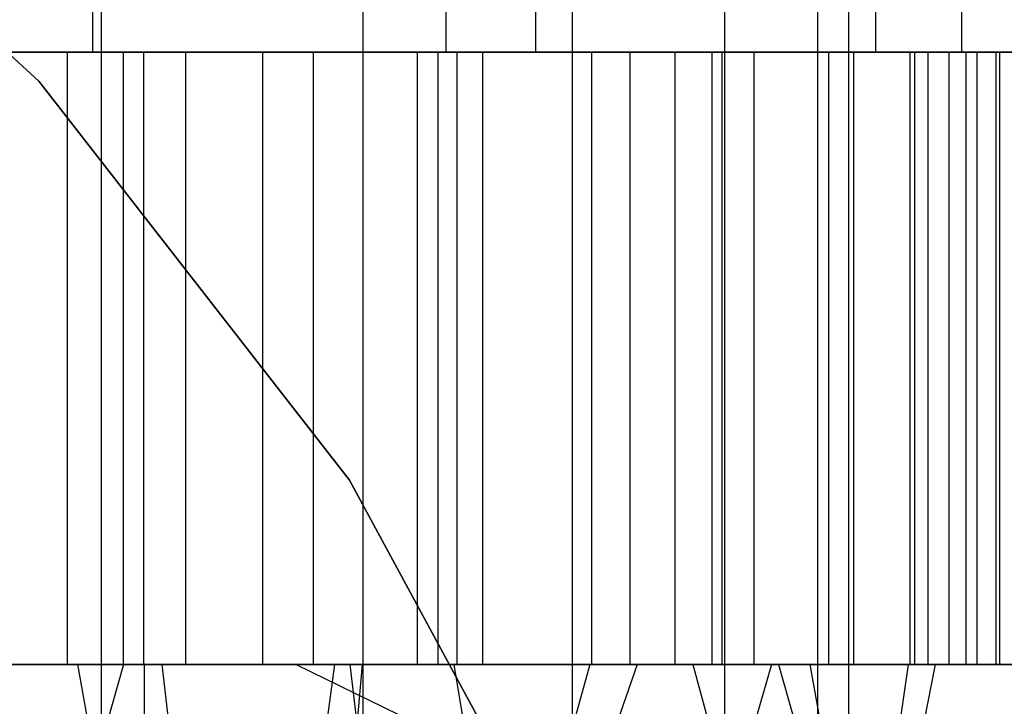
# Model space of a CAD drawing. Extents: x -172 to 172, y -29 to 28.
# Tile 515 of 656: x 3.65 to 5.25, y 19.23 to 20.35. Entities that reach past the tile are written whole.
import ezdxf

# ---------------------------------------------------------------- set-up
doc = ezdxf.new("R2010")
doc.units = 0
doc.header["$LTSCALE"] = 25.4
doc.layers.get('0').update_dxf_attribs({"linetype": 'CONTINUOUS'})

# ---------------------------------------------------------------- blocks, each defined once
blk = doc.blocks.new('RYFLO_AURA_STL')
at = {"color": 0}
for p, q in [((3.7645, 27.7997, -1252.5145), (3.7645, 20.2997, -1252.5145)), ((3.7645, 27.7997, -1252.5145), (3.7645, 20.2997, -1252.5145)), ((4.342, 27.7997, -1234.2419), (4.342, 20.2997, -1234.2419)), ((4.342, 27.7997, -1234.2419), (4.342, 20.2997, -1234.2419)), ((4.4886, 27.7997, -1252.1862), (4.4886, 20.2997, -1252.1862)), ((4.4886, 27.7997, -1252.1862), (4.4886, 20.2997, -1252.1862)), ((5.044, 27.7997, -1234.6154), (5.044, 20.2997, -1234.6154)), ((5.044, 27.7997, -1234.6154), (5.044, 20.2997, -1234.6154)), ((5.1844, 27.7997, -1251.8013), (5.1844, 20.2997, -1251.8013)), ((5.1844, 27.7997, -1251.8013), (5.1844, 20.2997, -1251.8013)), ((3.7787, 22.5, -1246.5244), (3.7787, -22.5, -1246.5244)), ((3.7787, 22.5, -1246.5244), (3.7787, -22.5, -1246.5244)), ((3.7787, 22.5, -1239.9758), (3.7787, -22.5, -1239.9758)), ((3.7787, 22.5, -1239.9758), (3.7787, -22.5, -1239.9758)), ((4.2063, 22.5, -1245.9534), (4.2063, -22.5, -1245.9534)), ((4.2063, 22.5, -1245.9534), (4.2063, -22.5, -1245.9534)), ((4.2063, 22.5, -1240.5469), (4.2063, -22.5, -1240.5469)), ((4.2063, 22.5, -1240.5469), (4.2063, -22.5, -1240.5469)), ((4.5482, 22.5, -1245.3271), (4.5482, -22.5, -1245.3271)), ((4.5482, 22.5, -1245.3271), (4.5482, -22.5, -1245.3271)), ((4.5482, 22.5, -1241.1731), (4.5482, -22.5, -1241.1731)), ((4.5482, 22.5, -1241.1731), (4.5482, -22.5, -1241.1731)), ((4.7975, 22.5, -1244.6588), (4.7975, -22.5, -1244.6588)), ((4.7975, 22.5, -1244.6588), (4.7975, -22.5, -1244.6588)), ((4.7975, 22.5, -1241.8414), (4.7975, -22.5, -1241.8414)), ((4.7975, 22.5, -1241.8414), (4.7975, -22.5, -1241.8414)), ((4.9491, 22.5, -1243.9617), (4.9491, -22.5, -1243.9617)), ((4.9491, 22.5, -1243.9617), (4.9491, -22.5, -1243.9617)), ((4.9491, 22.5, -1242.5386), (4.9491, -22.5, -1242.5386)), ((4.9491, 22.5, -1242.5386), (4.9491, -22.5, -1242.5386)), ((5, 22.5, -1243.2501), (5, -22.5, -1243.2501)), ((5, 22.5, -1243.2501), (5, -22.5, -1243.2501)), ((3.6768, 20.2522, -120), (3.069, 20.8112, -120)), ((3.069, 20.8112, -119), (3.6768, 20.2522, -119)), ((3.069, 20.8112, -119), (3.6768, 20.2522, -119)), ((3.6768, 20.2522, -120), (3.069, 20.8112, -120)), ((3.7645, 20.2997, -1252.5145), (3.0165, 20.2997, -1252.7843)), ((3.7645, 20.2997, -1252.5145), (3.0165, 20.2997, -1252.7843)), ((3.3738, 20.2997, -1239.2277), (3.7237, 20.2997, -1239.5493)), ((3.3738, 20.2997, -1239.2277), (3.7237, 20.2997, -1239.5493)), ((3.3773, 20.2997, -1249.3815), (3.8484, 20.2997, -1249.0973)), ((3.3773, 20.2997, -1249.3815), (3.8484, 20.2997, -1249.0973)), ((3.9171, 20.2997, -1237.4487), (3.4494, 20.2997, -1237.1589)), ((3.9171, 20.2997, -1237.4487), (3.4494, 20.2997, -1237.1589)), ((3.8153, 20.2997, -1246.8564), (3.4735, 20.2997, -1247.1868)), ((3.8153, 20.2997, -1246.8564), (3.4735, 20.2997, -1247.1868)), ((3.6126, 20.2997, -1233.9254), (4.342, 20.2997, -1234.2419)), ((3.6126, 20.2997, -1233.9254), (4.342, 20.2997, -1234.2419)), ((3.7237, 19.2997, -1239.5493), (3.7237, 20.2997, -1239.5493)), ((3.7237, 20.2997, -1239.5493), (4.0432, 20.2997, -1239.9012)), ((3.7237, 19.2997, -1239.5493), (3.7237, 20.2997, -1239.5493)), ((3.7237, 20.2997, -1239.5493), (4.0432, 20.2997, -1239.9012)), ((4.4886, 20.2997, -1252.1862), (3.7645, 20.2997, -1252.5145)), ((4.4886, 20.2997, -1252.1862), (3.7645, 20.2997, -1252.5145)), ((3.8153, 19.2997, -1246.8564), (3.8153, 20.2997, -1246.8564)), ((3.8153, 19.2997, -1246.8564), (3.8153, 20.2997, -1246.8564)), ((4.1258, 20.2997, -1246.4967), (3.8153, 20.2997, -1246.8564)), ((4.1258, 20.2997, -1246.4967), (3.8153, 20.2997, -1246.8564)), ((3.8484, 19.2997, -1249.0973), (3.8484, 20.2997, -1249.0973)), ((3.8484, 20.2997, -1249.0973), (4.2958, 20.2997, -1248.777)), ((3.8484, 19.2997, -1249.0973), (3.8484, 20.2997, -1249.0973)), ((3.8484, 20.2997, -1249.0973), (4.2958, 20.2997, -1248.777)), ((3.9171, 19.2997, -1237.4487), (3.9171, 20.2997, -1237.4487)), ((4.3607, 20.2997, -1237.7743), (3.9171, 20.2997, -1237.4487)), ((3.9171, 19.2997, -1237.4487), (3.9171, 20.2997, -1237.4487)), ((4.3607, 20.2997, -1237.7743), (3.9171, 20.2997, -1237.4487)), ((4.0432, 19.2997, -1239.9012), (4.0432, 20.2997, -1239.9012)), ((4.0432, 20.2997, -1239.9012), (4.3295, 20.2997, -1240.2806)), ((4.0432, 19.2997, -1239.9012), (4.0432, 20.2997, -1239.9012)), ((4.0432, 20.2997, -1239.9012), (4.3295, 20.2997, -1240.2806)), ((4.1258, 19.2997, -1246.4967), (4.1258, 20.2997, -1246.4967)), ((4.1258, 19.2997, -1246.4967), (4.1258, 20.2997, -1246.4967)), ((4.4025, 20.2997, -1246.1102), (4.1258, 20.2997, -1246.4967)), ((4.4025, 20.2997, -1246.1102), (4.1258, 20.2997, -1246.4967)), ((4.2958, 19.2997, -1248.777), (4.2958, 20.2997, -1248.777)), ((4.2958, 20.2997, -1248.777), (4.7166, 20.2997, -1248.4225)), ((4.2958, 19.2997, -1248.777), (4.2958, 20.2997, -1248.777)), ((4.2958, 20.2997, -1248.777), (4.7166, 20.2997, -1248.4225)), ((4.3295, 19.2997, -1240.2806), (4.3295, 20.2997, -1240.2806)), ((4.3295, 20.2997, -1240.2806), (4.5803, 20.2997, -1240.6843)), ((4.3295, 19.2997, -1240.2806), (4.3295, 20.2997, -1240.2806)), ((4.3295, 20.2997, -1240.2806), (4.5803, 20.2997, -1240.6843)), ((4.342, 20.2997, -1234.2419), (5.044, 20.2997, -1234.6154)), ((4.342, 20.2997, -1234.2419), (5.044, 20.2997, -1234.6154)), ((4.3607, 19.2997, -1237.7743), (4.3607, 20.2997, -1237.7743)), ((4.7773, 20.2997, -1238.1338), (4.3607, 20.2997, -1237.7743)), ((4.3607, 19.2997, -1237.7743), (4.3607, 20.2997, -1237.7743)), ((4.7773, 20.2997, -1238.1338), (4.3607, 20.2997, -1237.7743)), ((4.4025, 19.2997, -1246.1102), (4.4025, 20.2997, -1246.1102)), ((4.4025, 19.2997, -1246.1102), (4.4025, 20.2997, -1246.1102)), ((4.6432, 20.2997, -1245.7003), (4.4025, 20.2997, -1246.1102)), ((4.6432, 20.2997, -1245.7003), (4.4025, 20.2997, -1246.1102)), ((5.1844, 20.2997, -1251.8013), (4.4886, 20.2997, -1252.1862)), ((5.1844, 20.2997, -1251.8013), (4.4886, 20.2997, -1252.1862)), ((4.5803, 19.2997, -1240.6843), (4.5803, 20.2997, -1240.6843)), ((4.5803, 20.2997, -1240.6843), (4.7936, 20.2997, -1241.1091)), ((4.5803, 19.2997, -1240.6843), (4.5803, 20.2997, -1240.6843)), ((4.5803, 20.2997, -1240.6843), (4.7936, 20.2997, -1241.1091)), ((4.6432, 19.2997, -1245.7003), (4.6432, 20.2997, -1245.7003)), ((4.6432, 19.2997, -1245.7003), (4.6432, 20.2997, -1245.7003)), ((4.8457, 20.2997, -1245.2704), (4.6432, 20.2997, -1245.7003)), ((4.8457, 20.2997, -1245.2704), (4.6432, 20.2997, -1245.7003)), ((4.7166, 19.2997, -1248.4225), (4.7166, 20.2997, -1248.4225)), ((4.7166, 20.2997, -1248.4225), (5.1083, 20.2997, -1248.036)), ((4.7166, 19.2997, -1248.4225), (4.7166, 20.2997, -1248.4225)), ((4.7166, 20.2997, -1248.4225), (5.1083, 20.2997, -1248.036)), ((4.7773, 19.2997, -1238.1338), (4.7773, 20.2997, -1238.1338)), ((5.1644, 20.2997, -1238.5248), (4.7773, 20.2997, -1238.1338)), ((4.7773, 19.2997, -1238.1338), (4.7773, 20.2997, -1238.1338)), ((5.1644, 20.2997, -1238.5248), (4.7773, 20.2997, -1238.1338)), ((4.7936, 19.2997, -1241.1091), (4.7936, 20.2997, -1241.1091)), ((4.7936, 20.2997, -1241.1091), (4.9676, 20.2997, -1241.5514)), ((4.7936, 19.2997, -1241.1091), (4.7936, 20.2997, -1241.1091)), ((4.7936, 20.2997, -1241.1091), (4.9676, 20.2997, -1241.5514)), ((4.8457, 19.2997, -1245.2704), (4.8457, 20.2997, -1245.2704)), ((4.8457, 19.2997, -1245.2704), (4.8457, 20.2997, -1245.2704)), ((5.0086, 20.2997, -1244.8239), (4.8457, 20.2997, -1245.2704)), ((5.0086, 20.2997, -1244.8239), (4.8457, 20.2997, -1245.2704)), ((4.9676, 19.2997, -1241.5514), (4.9676, 20.2997, -1241.5514)), ((4.9676, 20.2997, -1241.5514), (5.1009, 20.2997, -1242.0076)), ((4.9676, 19.2997, -1241.5514), (4.9676, 20.2997, -1241.5514)), ((4.9676, 20.2997, -1241.5514), (5.1009, 20.2997, -1242.0076)), ((5.0086, 19.2997, -1244.8239), (5.0086, 20.2997, -1244.8239)), ((5.0086, 19.2997, -1244.8239), (5.0086, 20.2997, -1244.8239)), ((5.1304, 20.2997, -1244.3645), (5.0086, 20.2997, -1244.8239)), ((5.1304, 20.2997, -1244.3645), (5.0086, 20.2997, -1244.8239)), ((5.044, 20.2997, -1234.6154), (5.714, 20.2997, -1235.0435)), ((5.044, 20.2997, -1234.6154), (5.714, 20.2997, -1235.0435)), ((5.1009, 19.2997, -1242.0076), (5.1009, 20.2997, -1242.0076)), ((5.1009, 20.2997, -1242.0076), (5.1923, 20.2997, -1242.474)), ((5.1009, 19.2997, -1242.0076), (5.1009, 20.2997, -1242.0076)), ((5.1009, 20.2997, -1242.0076), (5.1923, 20.2997, -1242.474)), ((5.1083, 19.2997, -1248.036), (5.1083, 20.2997, -1248.036)), ((5.1083, 20.2997, -1248.036), (5.4684, 20.2997, -1247.6201)), ((5.1083, 19.2997, -1248.036), (5.1083, 20.2997, -1248.036)), ((5.1083, 20.2997, -1248.036), (5.4684, 20.2997, -1247.6201)), ((5.1304, 19.2997, -1244.3645), (5.1304, 20.2997, -1244.3645)), ((5.1304, 19.2997, -1244.3645), (5.1304, 20.2997, -1244.3645)), ((5.2101, 20.2997, -1243.8959), (5.1304, 20.2997, -1244.3645)), ((5.2101, 20.2997, -1243.8959), (5.1304, 20.2997, -1244.3645)), ((5.1644, 19.2997, -1238.5248), (5.1644, 20.2997, -1238.5248)), ((5.5196, 20.2997, -1238.9449), (5.1644, 20.2997, -1238.5248)), ((5.1644, 19.2997, -1238.5248), (5.1644, 20.2997, -1238.5248)), ((5.5196, 20.2997, -1238.9449), (5.1644, 20.2997, -1238.5248)), ((5.8474, 20.2997, -1251.3623), (5.1844, 20.2997, -1251.8013)), ((5.8474, 20.2997, -1251.3623), (5.1844, 20.2997, -1251.8013)), ((5.1923, 19.2997, -1242.474), (5.1923, 20.2997, -1242.474)), ((5.1923, 20.2997, -1242.474), (5.2412, 20.2997, -1242.9468)), ((5.1923, 19.2997, -1242.474), (5.1923, 20.2997, -1242.474)), ((5.1923, 20.2997, -1242.474), (5.2412, 20.2997, -1242.9468)), ((5.2101, 19.2997, -1243.8959), (5.2101, 20.2997, -1243.8959)), ((5.2101, 19.2997, -1243.8959), (5.2101, 20.2997, -1243.8959)), ((5.2472, 20.2997, -1243.422), (5.2101, 20.2997, -1243.8959)), ((5.2472, 20.2997, -1243.422), (5.2101, 20.2997, -1243.8959)), ((5.2412, 19.2997, -1242.9468), (5.2412, 20.2997, -1242.9468)), ((5.2412, 20.2997, -1242.9468), (5.2472, 20.2997, -1243.422)), ((5.2412, 19.2997, -1242.9468), (5.2412, 20.2997, -1242.9468)), ((5.2412, 20.2997, -1242.9468), (5.2472, 20.2997, -1243.422)), ((5.2472, 19.2997, -1243.422), (5.2472, 20.2997, -1243.422)), ((5.2472, 19.2997, -1243.422), (5.2472, 20.2997, -1243.422)), ((4.1844, 19.6008, -120), (3.6768, 20.2522, -120)), ((3.6768, 20.2522, -119), (4.1844, 19.6008, -119)), ((3.6768, 20.2522, -119), (4.1844, 19.6008, -119)), ((3.6768, 20.2522, -119), (3.6768, 20.2522, -120)), ((4.1844, 19.6008, -120), (3.6768, 20.2522, -120)), ((3.6768, 20.2522, -119), (3.6768, 20.2522, -120)), ((4.5778, 18.8747, -120), (4.1844, 19.6008, -120)), ((4.1844, 19.6008, -119), (4.5778, 18.8747, -119)), ((4.1844, 19.6008, -119), (4.5778, 18.8747, -119)), ((4.1844, 19.6008, -119), (4.1844, 19.6008, -120)), ((4.5778, 18.8747, -120), (4.1844, 19.6008, -120)), ((4.1844, 19.6008, -119), (4.1844, 19.6008, -120)), ((3.7237, 19.2997, -1239.5493), (3.3738, 19.2997, -1239.2277)), ((3.7237, 19.2997, -1239.5493), (3.3738, 19.2997, -1239.2277)), ((3.8484, 19.2997, -1249.0973), (3.3773, 19.2997, -1249.3815)), ((3.8484, 19.2997, -1249.0973), (3.3773, 19.2997, -1249.3815)), ((3.4494, 19.2997, -1237.1589), (3.9171, 19.2997, -1237.4487)), ((3.4494, 19.2997, -1237.1589), (3.9171, 19.2997, -1237.4487)), ((3.4735, 19.2997, -1247.1868), (3.8153, 19.2997, -1246.8564)), ((3.4735, 19.2997, -1247.1868), (3.8153, 19.2997, -1246.8564)), ((4.0432, 19.2997, -1239.9012), (3.7237, 19.2997, -1239.5493)), ((4.0432, 19.2997, -1239.9012), (3.7237, 19.2997, -1239.5493)), ((3.8153, 19.2997, -1246.8564), (4.1258, 19.2997, -1246.4967)), ((3.8153, 19.2997, -1246.8564), (4.1258, 19.2997, -1246.4967)), ((4.2958, 19.2997, -1248.777), (3.8484, 19.2997, -1249.0973)), ((4.2958, 19.2997, -1248.777), (3.8484, 19.2997, -1249.0973)), ((3.9171, 19.2997, -1237.4487), (4.3607, 19.2997, -1237.7743)), ((3.9171, 19.2997, -1237.4487), (4.3607, 19.2997, -1237.7743)), ((4.3295, 19.2997, -1240.2806), (4.0432, 19.2997, -1239.9012)), ((4.3295, 19.2997, -1240.2806), (4.0432, 19.2997, -1239.9012)), ((4.1258, 19.2997, -1246.4967), (4.4025, 19.2997, -1246.1102)), ((4.1258, 19.2997, -1246.4967), (4.4025, 19.2997, -1246.1102)), ((4.7166, 19.2997, -1248.4225), (4.2958, 19.2997, -1248.777)), ((4.7166, 19.2997, -1248.4225), (4.2958, 19.2997, -1248.777)), ((4.5803, 19.2997, -1240.6843), (4.3295, 19.2997, -1240.2806)), ((4.5803, 19.2997, -1240.6843), (4.3295, 19.2997, -1240.2806)), ((4.3607, 19.2997, -1237.7743), (4.7773, 19.2997, -1238.1338)), ((4.3607, 19.2997, -1237.7743), (4.7773, 19.2997, -1238.1338)), ((4.4025, 19.2997, -1246.1102), (4.6432, 19.2997, -1245.7003)), ((4.4025, 19.2997, -1246.1102), (4.6432, 19.2997, -1245.7003)), ((4.7936, 19.2997, -1241.1091), (4.5803, 19.2997, -1240.6843)), ((4.7936, 19.2997, -1241.1091), (4.5803, 19.2997, -1240.6843)), ((4.6432, 19.2997, -1245.7003), (4.8457, 19.2997, -1245.2704)), ((4.6432, 19.2997, -1245.7003), (4.8457, 19.2997, -1245.2704)), ((5.1083, 19.2997, -1248.036), (4.7166, 19.2997, -1248.4225)), ((5.1083, 19.2997, -1248.036), (4.7166, 19.2997, -1248.4225)), ((4.7773, 19.2997, -1238.1338), (5.1644, 19.2997, -1238.5248)), ((4.7773, 19.2997, -1238.1338), (5.1644, 19.2997, -1238.5248)), ((4.9676, 19.2997, -1241.5514), (4.7936, 19.2997, -1241.1091)), ((4.9676, 19.2997, -1241.5514), (4.7936, 19.2997, -1241.1091)), ((4.8457, 19.2997, -1245.2704), (5.0086, 19.2997, -1244.8239)), ((4.8457, 19.2997, -1245.2704), (5.0086, 19.2997, -1244.8239)), ((5.1009, 19.2997, -1242.0076), (4.9676, 19.2997, -1241.5514)), ((5.1009, 19.2997, -1242.0076), (4.9676, 19.2997, -1241.5514)), ((5.0086, 19.2997, -1244.8239), (5.1304, 19.2997, -1244.3645)), ((5.0086, 19.2997, -1244.8239), (5.1304, 19.2997, -1244.3645)), ((5.1923, 19.2997, -1242.474), (5.1009, 19.2997, -1242.0076)), ((5.1923, 19.2997, -1242.474), (5.1009, 19.2997, -1242.0076)), ((5.4684, 19.2997, -1247.6201), (5.1083, 19.2997, -1248.036)), ((5.4684, 19.2997, -1247.6201), (5.1083, 19.2997, -1248.036)), ((5.1304, 19.2997, -1244.3645), (5.2101, 19.2997, -1243.8959)), ((5.1304, 19.2997, -1244.3645), (5.2101, 19.2997, -1243.8959)), ((5.1644, 19.2997, -1238.5248), (5.5196, 19.2997, -1238.9449)), ((5.1644, 19.2997, -1238.5248), (5.5196, 19.2997, -1238.9449)), ((5.2412, 19.2997, -1242.9468), (5.1923, 19.2997, -1242.474)), ((5.2412, 19.2997, -1242.9468), (5.1923, 19.2997, -1242.474)), ((5.2101, 19.2997, -1243.8959), (5.2472, 19.2997, -1243.422)), ((5.2101, 19.2997, -1243.8959), (5.2472, 19.2997, -1243.422)), ((5.2472, 19.2997, -1243.422), (5.2412, 19.2997, -1242.9468)), ((5.2472, 19.2997, -1243.422), (5.2412, 19.2997, -1242.9468))]:
    blk.add_line(p, q, dxfattribs=at)

msp = doc.modelspace()

# ---------------------------------------------------------------- linework, layer by layer
at = {"color": 0}
for p, q in [((3.8781, 19.2997, -1396.9384), (-5.1482, 19.2997, -1396.9011)), ((3.8781, 19.2997, -1396.9384), (-5.1482, 19.2997, -1396.9011)), ((4.3558, 19.2997, -1410.6935), (-4.9565, 19.2997, -1410.6768)), ((4.3558, 19.2997, -1410.6935), (-4.9565, 19.2997, -1410.6768)), ((5.0972, 19.2997, -1078.0659), (-4.2563, 19.2997, -1078.0421)), ((5.0972, 19.2997, -1078.0659), (-4.2563, 19.2997, -1078.0421)), ((3.7399, 19.2997, -1336.9127), (-3.2699, 19.2997, -1336.9303)), ((3.7399, 19.2997, -1336.9127), (-3.2699, 19.2997, -1336.9303)), ((4.9369, 19.2997, -1366.8888), (-3.16, 19.2997, -1366.9469)), ((4.9369, 19.2997, -1366.8888), (-3.16, 19.2997, -1366.9469)), ((5.1414, 19.2997, -1123.0973), (-2.8108, 19.2997, -1123.0201)), ((5.1414, 19.2997, -1123.0973), (-2.8108, 19.2997, -1123.0201)), ((-1.8332, 19.2997, -1303.485), (3.8153, 19.2997, -1303.3921)), ((-1.8332, 19.2997, -1303.485), (3.8153, 19.2997, -1303.3921)), ((-1.7251, 19.2997, -1318.4932), (4.5771, 19.2997, -1318.3737)), ((-1.7251, 19.2997, -1318.4932), (4.5771, 19.2997, -1318.3737)), ((4.7457, 19.2997, -1321.8441), (-1.6763, 19.2997, -1321.9695)), ((4.7457, 19.2997, -1321.8441), (-1.6763, 19.2997, -1321.9695)), ((7.3606, 19.2997, -1093.1677), (-1.5433, 19.2997, -1092.9952)), ((7.3606, 19.2997, -1093.1677), (-1.5433, 19.2997, -1092.9952)), ((-1.536, 19.2997, -1164.528), (4.8857, 19.2997, -1164.6647)), ((-1.536, 19.2997, -1164.528), (4.8857, 19.2997, -1164.6647)), ((4.8744, 19.2997, -1168.1453), (-1.4273, 19.2997, -1168.0009)), ((4.8744, 19.2997, -1168.1453), (-1.4273, 19.2997, -1168.0009)), ((-1.2637, 19.2997, -1104.5187), (7.2791, 19.2997, -1104.704)), ((-1.2637, 19.2997, -1104.5187), (7.2791, 19.2997, -1104.704)), ((-1.166, 19.2997, -1363.5073), (6.7844, 19.2997, -1363.3214)), ((-1.166, 19.2997, -1363.5073), (6.7844, 19.2997, -1363.3214)), ((4.6546, 19.2997, -1183.1674), (-0.9921, 19.2997, -1182.9955)), ((4.6546, 19.2997, -1183.1674), (-0.9921, 19.2997, -1182.9955)), ((4.2058, 19.2997, -1287.8257), (-0.6383, 19.2997, -1288.019)), ((4.2058, 19.2997, -1287.8257), (-0.6383, 19.2997, -1288.019)), ((-0.4206, 19.2997, -1408.5125), (8.9298, 19.2997, -1408.2715)), ((-0.4206, 19.2997, -1408.5125), (8.9298, 19.2997, -1408.2715)), ((5.3977, 19.2997, -1306.7583), (-0.3168, 19.2997, -1306.9866)), ((5.3977, 19.2997, -1306.7583), (-0.3168, 19.2997, -1306.9866)), ((6.7659, 19.2997, -1153.2412), (-0.1441, 19.2997, -1152.9874)), ((6.7659, 19.2997, -1153.2412), (-0.1441, 19.2997, -1152.9874)), ((0.1441, 19.2997, -1333.5128), (7.0532, 19.2997, -1333.2369)), ((0.1441, 19.2997, -1333.5128), (7.0532, 19.2997, -1333.2369)), ((4.1598, 19.2997, -1272.7316), (0.1932, 19.2997, -1273.0231)), ((4.1598, 19.2997, -1272.7316), (0.1932, 19.2997, -1273.0231)), ((0.3005, 19.2997, -1075.7504), (9.6088, 19.2997, -1076.026)), ((0.3005, 19.2997, -1075.7504), (9.6088, 19.2997, -1076.026)), ((0.3168, 19.2997, -1179.5137), (6.0289, 19.2997, -1179.7987)), ((0.3168, 19.2997, -1179.5137), (6.0289, 19.2997, -1179.7987)), ((0.4879, 19.2997, -1209.0271), (4.1852, 19.2997, -1209.2805)), ((0.4879, 19.2997, -1209.0271), (4.1852, 19.2997, -1209.2805)), ((0.6353, 19.2997, -1089.5143), (9.6566, 19.2997, -1089.8165)), ((0.6353, 19.2997, -1089.5143), (9.6566, 19.2997, -1089.8165)), ((0.6383, 19.2997, -1198.4812), (5.4749, 19.2997, -1198.8126)), ((0.6383, 19.2997, -1198.4812), (5.4749, 19.2997, -1198.8126)), ((5.4159, 19.2997, -1292.1777), (0.8104, 19.2997, -1292.47)), ((5.4159, 19.2997, -1292.1777), (0.8104, 19.2997, -1292.47)), ((9.3201, 19.2997, -1108.3088), (0.9128, 19.2997, -1107.9904)), ((9.3201, 19.2997, -1108.3088), (0.9128, 19.2997, -1107.9904)), ((9.8017, 19.2997, -1381.6406), (1.2637, 19.2997, -1381.9816)), ((9.8017, 19.2997, -1381.6406), (1.2637, 19.2997, -1381.9816)), ((1.2913, 19.2997, -1134.5206), (8.7896, 19.2997, -1134.8688)), ((1.2913, 19.2997, -1134.5206), (8.7896, 19.2997, -1134.8688)), ((8.7936, 19.2997, -1138.3552), (1.3725, 19.2997, -1137.9962)), ((8.7936, 19.2997, -1138.3552), (1.3725, 19.2997, -1137.9962)), ((1.382, 19.2997, -1226.2095), (4.0976, 19.2997, -1226.6519)), ((1.382, 19.2997, -1226.2095), (4.0976, 19.2997, -1226.6519)), ((1.4975, 19.2997, -1194.0464), (6.0984, 19.2997, -1194.4028)), ((1.4975, 19.2997, -1194.0464), (6.0984, 19.2997, -1194.4028)), ((1.5433, 19.2997, -1393.505), (10.4418, 19.2997, -1393.1497)), ((1.5433, 19.2997, -1393.505), (10.4418, 19.2997, -1393.1497)), ((3.8497, 19.2997, -1238.6154), (1.6317, 19.2997, -1237.4503)), ((3.8497, 19.2997, -1238.6154), (1.6317, 19.2997, -1237.4503)), ((1.7959, 19.2997, -1213.5308), (5.7411, 19.2997, -1214.0354)), ((1.7959, 19.2997, -1213.5308), (5.7411, 19.2997, -1214.0354)), ((2.089, 19.2997, -1248.9014), (4.2069, 19.2997, -1247.5631)), ((2.089, 19.2997, -1248.9014), (4.2069, 19.2997, -1247.5631)), ((2.3429, 19.2997, -1348.4868), (9.7603, 19.2997, -1348.0594)), ((2.3429, 19.2997, -1348.4868), (9.7603, 19.2997, -1348.0594)), ((9.9565, 19.2997, -1351.5305), (2.4624, 19.2997, -1351.9595)), ((9.9565, 19.2997, -1351.5305), (2.4624, 19.2997, -1351.9595)), ((5.408, 19.2997, -1259.4689), (2.7363, 19.2997, -1260.1263)), ((5.408, 19.2997, -1259.4689), (2.7363, 19.2997, -1260.1263)), ((3.16, 19.2997, -1119.5533), (11.2434, 19.2997, -1120.0248)), ((3.16, 19.2997, -1119.5533), (11.2434, 19.2997, -1120.0248)), ((6.8804, 19.2997, -1276.778), (3.2151, 19.2997, -1277.3253)), ((6.8804, 19.2997, -1276.778), (3.2151, 19.2997, -1277.3253)), ((3.2699, 19.2997, -1149.5699), (10.2615, 19.2997, -1150.0763)), ((3.2699, 19.2997, -1149.5699), (10.2615, 19.2997, -1150.0763)), ((3.2942, 19.2997, -1378.4728), (11.6945, 19.2997, -1378.0065)), ((3.2942, 19.2997, -1378.4728), (11.6945, 19.2997, -1378.0065)), ((3.7399, 19.2997, -1336.9127), (3.7569, 19.2052, -1337.3365)), ((10.7289, 19.2997, -1336.3713), (3.7399, 19.2997, -1336.9127)), ((3.7399, 19.2997, -1336.9127), (3.7569, 19.2052, -1337.3365)), ((10.7289, 19.2997, -1336.3713), (3.7399, 19.2997, -1336.9127)), ((3.8153, 19.2997, -1303.3921), (3.7884, 19.2052, -1302.9686)), ((3.8153, 19.2997, -1303.3921), (3.7884, 19.2052, -1302.9686)), ((3.8153, 19.2997, -1303.3921), (9.4303, 19.2997, -1302.7705)), ((3.8153, 19.2997, -1303.3921), (9.4303, 19.2997, -1302.7705)), ((3.8497, 7.5997, -1238.6154), (3.8497, 19.2997, -1238.6154)), ((3.8497, 7.5997, -1238.6154), (3.8497, 19.2997, -1238.6154)), ((5.402, 19.2997, -1240.5819), (3.8497, 19.2997, -1238.6154)), ((5.402, 19.2997, -1240.5819), (3.8497, 19.2997, -1238.6154)), ((12.891, 19.2997, -1396.4459), (3.8781, 19.2997, -1396.9384)), ((12.891, 19.2997, -1396.4459), (3.8781, 19.2997, -1396.9384)), ((3.8781, 19.2997, -1396.9384), (3.8888, 19.2052, -1397.3625)), ((3.8781, 19.2997, -1396.9384), (3.8888, 19.2052, -1397.3625)), ((4.1598, 19.2997, -1272.7316), (3.9884, 18.0133, -1271.5172)), ((4.1598, 19.2997, -1272.7316), (3.9884, 18.0133, -1271.5172)), ((4.0925, 18.0291, -1286.6244), (4.2058, 19.2997, -1287.8257)), ((4.0925, 18.0291, -1286.6244), (4.2058, 19.2997, -1287.8257)), ((4.0976, 19.2997, -1226.6519), (4.3745, 19.1644, -1225.5303)), ((4.0976, 19.2997, -1226.6519), (6.7071, 19.2997, -1227.524)), ((4.0976, 19.2997, -1226.6519), (4.3745, 19.1644, -1225.5303)), ((4.0976, 19.2997, -1226.6519), (6.7071, 19.2997, -1227.524)), ((8.0522, 19.2997, -1271.9142), (4.1598, 19.2997, -1272.7316)), ((8.0522, 19.2997, -1271.9142), (4.1598, 19.2997, -1272.7316)), ((4.1852, 19.2997, -1209.2805), (4.3328, 18.0291, -1208.0829)), ((4.1852, 19.2997, -1209.2805), (7.8335, 19.2997, -1209.9321)), ((4.1852, 19.2997, -1209.2805), (4.3328, 18.0291, -1208.0829)), ((4.1852, 19.2997, -1209.2805), (7.8335, 19.2997, -1209.9321)), ((9.0006, 19.2997, -1287.1096), (4.2058, 19.2997, -1287.8257)), ((9.0006, 19.2997, -1287.1096), (4.2058, 19.2997, -1287.8257)), ((4.2069, 7.5997, -1247.5631), (4.2069, 19.2997, -1247.5631)), ((4.2069, 19.2997, -1247.5631), (5.5975, 19.2997, -1245.4791)), ((4.2069, 7.5997, -1247.5631), (4.2069, 19.2997, -1247.5631)), ((4.2069, 19.2997, -1247.5631), (5.5975, 19.2997, -1245.4791)), ((13.6547, 19.2997, -1410.1926), (4.3558, 19.2997, -1410.6935)), ((4.396, 19.055, -1412.238), (4.3558, 19.2997, -1410.6935)), ((13.6547, 19.2997, -1410.1926), (4.3558, 19.2997, -1410.6935)), ((4.396, 19.055, -1412.238), (4.3558, 19.2997, -1410.6935)), ((4.5771, 19.2997, -1318.3737), (4.5513, 19.2052, -1317.9502)), ((4.5771, 19.2997, -1318.3737), (4.5513, 19.2052, -1317.9502)), ((4.5771, 19.2997, -1318.3737), (10.8472, 19.2997, -1317.7272)), ((4.5771, 19.2997, -1318.3737), (10.8472, 19.2997, -1317.7272)), ((4.6546, 19.2997, -1183.1674), (4.6218, 19.2052, -1183.5903)), ((4.6546, 19.2997, -1183.1674), (4.6218, 19.2052, -1183.5903)), ((10.2604, 19.2997, -1183.8672), (4.6546, 19.2997, -1183.1674)), ((10.2604, 19.2997, -1183.8672), (4.6546, 19.2997, -1183.1674)), ((11.136, 19.2997, -1321.1958), (4.7457, 19.2997, -1321.8441)), ((4.7457, 19.2997, -1321.8441), (4.7712, 19.2052, -1322.2677)), ((11.136, 19.2997, -1321.1958), (4.7457, 19.2997, -1321.8441)), ((4.7457, 19.2997, -1321.8441), (4.7712, 19.2052, -1322.2677)), ((4.8744, 19.2997, -1168.1453), (4.847, 19.2052, -1168.5687)), ((4.8744, 19.2997, -1168.1453), (4.847, 19.2052, -1168.5687)), ((11.142, 19.2997, -1168.8167), (4.8744, 19.2997, -1168.1453)), ((11.142, 19.2997, -1168.8167), (4.8744, 19.2997, -1168.1453)), ((4.8857, 19.2997, -1164.6647), (11.2749, 19.2997, -1165.3243)), ((4.8857, 19.2997, -1164.6647), (11.2749, 19.2997, -1165.3243)), ((4.8857, 19.2997, -1164.6647), (4.9121, 19.2052, -1164.2412)), ((4.8857, 19.2997, -1164.6647), (4.9121, 19.2052, -1164.2412)), ((4.9369, 19.2997, -1366.8888), (4.9538, 19.2052, -1367.3127)), ((13.0127, 19.2997, -1366.3011), (4.9369, 19.2997, -1366.8888)), ((4.9369, 19.2997, -1366.8888), (4.9538, 19.2052, -1367.3127)), ((13.0127, 19.2997, -1366.3011), (4.9369, 19.2997, -1366.8888)), ((5.0972, 19.2997, -1078.0659), (5.0841, 19.2052, -1078.49)), ((5.0972, 19.2997, -1078.0659), (5.0841, 19.2052, -1078.49)), ((14.4343, 19.2997, -1078.6189), (5.0972, 19.2997, -1078.0659)), ((14.4343, 19.2997, -1078.6189), (5.0972, 19.2997, -1078.0659)), ((5.1414, 19.2997, -1123.0973), (5.1233, 19.2052, -1123.5211)), ((5.1414, 19.2997, -1123.0973), (5.1233, 19.2052, -1123.5211)), ((13.0712, 19.2997, -1123.6997), (5.1414, 19.2997, -1123.0973)), ((13.0712, 19.2997, -1123.6997), (5.1414, 19.2997, -1123.0973))]:
    msp.add_line(p, q, dxfattribs=at)

# ---------------------------------------------------------------- block references
msp.add_blockref('RYFLO_AURA_STL', (0, 0), dxfattribs=at)

doc.saveas('drawing.dxf')
